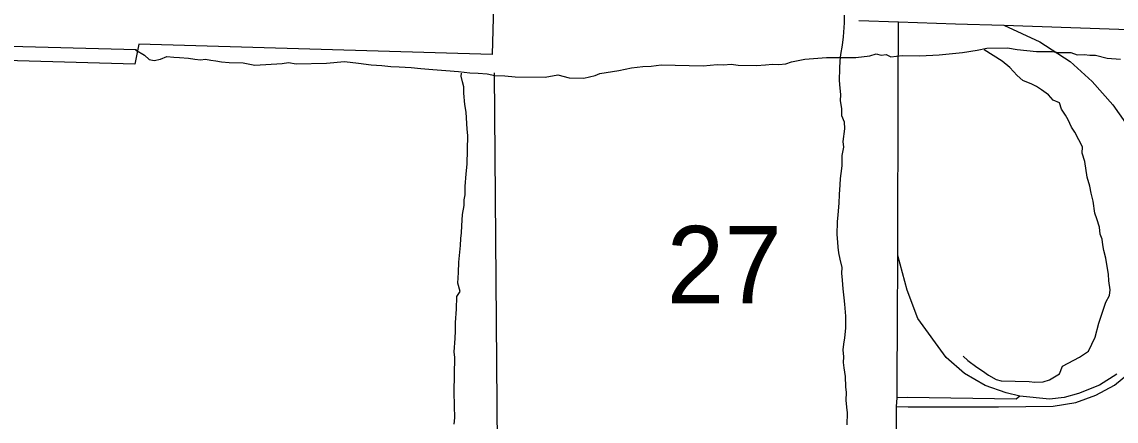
# Model space of a CAD drawing. Extents: x -8.5 to 18.7, y -20.3 to 7.
# Drawn here: x -6.189 to -5.006, y 4.29 to 4.721 of the extents above; entities that cross this region are included whole.
import ezdxf

# ---------------------------------------------------------------- set-up
doc = ezdxf.new("R2010")
doc.units = 0
for name, color, linetype in [('GM_X_City_Street', 7, 'Continuous'), ('GM_X_County_Road', 7, 'Continuous'), ('GM_X_Interchange_Ramps', 7, 'Continuous'), ('GM_X_Minor_River', 7, 'Continuous'), ('GM_X_Section_Text', 7, 'Continuous'), ('GM_X_State_Route', 7, 'Continuous'), ('GM_X_Township_Road', 7, 'Continuous'), ('GM_X_US_Route', 7, 'Continuous')]:
    doc.layers.add(name, color=color, linetype=linetype)

msp = doc.modelspace()

# ---------------------------------------------------------------- linework, layer by layer
at = {"layer": 'GM_X_City_Street'}
msp.add_lwpolyline([(-4.1809, 6.6201), (-4.194, 6.7024), (-4.2144, 6.7028), (-4.9947, 6.7162), (-5.0857, 6.9092), (-5.1153, 6.8331), (-5.1332, 6.938), (-5.474, 6.938), (-5.4779, 6.6229), (-5.6471, 6.6268), (-5.6502, 6.4267), (-5.8532, 6.428), (-5.8546, 6.1696), (-5.6538, 6.1683), (-5.657, 5.7842), (-5.6572, 5.529), (-5.66, 5.41), (-5.6767, 4.8185), (-5.6804, 4.6863), (-6.0625, 4.6973), (-6.0668, 4.6758), (-6.5241, 4.6888)], dxfattribs=at)
at = {"layer": 'GM_X_County_Road'}
for points in [[(-5.2426, 4.3342), (-5.2421, 4.396), (-5.2418, 4.4687)], [(-5.2963, 3.8062), (-5.2776, 3.8621), (-5.2647, 3.9064), (-5.2538, 3.9468), (-5.249, 3.9862), (-5.246, 4.02), (-5.2433, 4.0564), (-5.2424, 4.1089), (-5.2433, 4.3053), (-5.2427, 4.3149), (-5.2426, 4.3342)]]:
    msp.add_lwpolyline(points, dxfattribs=at)
at = {"layer": 'GM_X_Interchange_Ramps'}
for points in [[(-5.2433, 4.3053), (-5.2306, 4.3052), (-5.133, 4.305), (-5.074, 4.3056), (-5.0495, 4.3097), (-5.0276, 4.3175), (-5.0077, 4.3284), (-4.9908, 4.3423)], [(-5.1098, 4.3166), (-5.1137, 4.3132), (-5.2312, 4.315), (-5.2427, 4.3149)]]:
    msp.add_lwpolyline(points, dxfattribs=at)
at = {"layer": 'GM_X_Minor_River'}
msp.add_line((-6.4529, 4.7018), (-6.0649, 4.6916), dxfattribs=at)
for points in [[(-5.2998, 4.7287), (-5.3, 4.7203), (-5.3011, 4.7052), (-5.302, 4.6961), (-5.3037, 4.6863), (-5.3046, 4.6795), (-5.3048, 4.6711), (-5.3051, 4.6582), (-5.3045, 4.6499), (-5.3039, 4.643), (-5.304, 4.6362), (-5.3027, 4.6278), (-5.3028, 4.6203), (-5.3, 4.6134), (-5.2994, 4.6058), (-5.3012, 4.5921), (-5.3005, 4.5861), (-5.3022, 4.577), (-5.3025, 4.5656), (-5.3034, 4.5573), (-5.3043, 4.552), (-5.3044, 4.5452), (-5.3054, 4.5346), (-5.3056, 4.5255), (-5.3066, 4.5126), (-5.3075, 4.505), (-5.3078, 4.4914), (-5.3072, 4.483), (-5.3066, 4.4777), (-5.3059, 4.4716), (-5.3046, 4.4648), (-5.3025, 4.4556), (-5.3026, 4.4495), (-5.302, 4.4419), (-5.3014, 4.4328), (-5.3001, 4.4229), (-5.2995, 4.4161), (-5.2983, 4.4032), (-5.2985, 4.3903), (-5.2995, 4.3797), (-5.3004, 4.3729), (-5.3013, 4.3668), (-5.3007, 4.3592), (-5.3008, 4.3531), (-5.3002, 4.3471), (-5.2989, 4.3379), (-5.2983, 4.3265), (-5.2977, 4.3205), (-5.2979, 4.3121), (-5.2973, 4.3045), (-5.2967, 4.2984), (-5.2969, 4.2855)], [(-6.0661, 4.6913), (-6.0564, 4.6853), (-6.0512, 4.6807), (-6.0459, 4.6798), (-6.0391, 4.6812), (-6.0322, 4.6841), (-6.0246, 4.6832), (-6.0186, 4.6831), (-6.0087, 4.6821), (-6.002, 4.6812), (-5.9959, 4.6803), (-5.9906, 4.681), (-5.9846, 4.6801), (-5.9793, 4.6792), (-5.9732, 4.6784), (-5.9649, 4.6774), (-5.9498, 4.6771), (-5.937, 4.6746), (-5.9074, 4.6763), (-5.9006, 4.6777), (-5.8923, 4.676), (-5.8597, 4.6769), (-5.84, 4.6787), (-5.8249, 4.6769), (-5.8113, 4.6751), (-5.7999, 4.6742), (-5.7901, 4.6732), (-5.781, 4.673), (-5.7682, 4.672), (-5.7576, 4.671), (-5.7447, 4.67), (-5.7304, 4.669), (-5.7168, 4.6679), (-5.7047, 4.6662), (-5.6956, 4.666), (-5.6858, 4.6651), (-5.6775, 4.6634), (-5.6669, 4.6632), (-5.6556, 4.6622), (-5.623, 4.6615), (-5.6093, 4.6643), (-5.5973, 4.661), (-5.5814, 4.6607), (-5.5692, 4.6635), (-5.5639, 4.6657), (-5.5434, 4.669), (-5.5297, 4.6718), (-5.5175, 4.6731), (-5.5084, 4.6737), (-5.4978, 4.675), (-5.4524, 4.6741), (-5.4448, 4.6747), (-5.4372, 4.6753), (-5.4304, 4.6751), (-5.4221, 4.6757), (-5.4145, 4.6748), (-5.3948, 4.6744), (-5.385, 4.675), (-5.3774, 4.6756), (-5.3706, 4.6755), (-5.363, 4.6761), (-5.3569, 4.6782), (-5.3425, 4.681), (-5.319, 4.6828), (-5.2872, 4.6829), (-5.272, 4.6849), (-5.2651, 4.687), (-5.2598, 4.6854), (-5.2545, 4.6861), (-5.2493, 4.6837), (-5.2371, 4.685), (-5.2182, 4.6846), (-5.197, 4.6857), (-5.172, 4.6882), (-5.156, 4.6909), (-5.1454, 4.693), (-5.1234, 4.6933), (-5.1128, 4.6916), (-5.0917, 4.6896), (-5.0826, 4.6895), (-5.075, 4.6893), (-5.0682, 4.6884), (-5.0546, 4.6882), (-5.0478, 4.6857), (-5.0402, 4.6863), (-5.0342, 4.6855), (-5.0282, 4.6853), (-5.0153, 4.6821), (-5.001, 4.681)], [(-5.1712, 4.3597), (-5.166, 4.355), (-5.1563, 4.348), (-5.1503, 4.3441), (-5.1436, 4.3394), (-5.1354, 4.3347), (-5.1301, 4.3331), (-5.0998, 4.3325), (-5.0938, 4.3316), (-5.0847, 4.3322), (-5.0778, 4.3343), (-5.0671, 4.3409), (-5.0639, 4.3492), (-5.0455, 4.3587), (-5.0356, 4.3653), (-5.0284, 4.3804), (-5.0243, 4.3954), (-5.017, 4.4181), (-5.0131, 4.4256), (-5.0122, 4.4316), (-5.0135, 4.4415), (-5.0141, 4.4484), (-5.0155, 4.4567), (-5.0168, 4.4659), (-5.0189, 4.4742), (-5.0203, 4.4803), (-5.0209, 4.4864), (-5.0231, 4.4918), (-5.0237, 4.4994), (-5.0265, 4.5085), (-5.0287, 4.5146), (-5.0307, 4.5276), (-5.0328, 4.536), (-5.0341, 4.5436), (-5.0369, 4.5535), (-5.0396, 4.5703), (-5.0425, 4.5794), (-5.0423, 4.5862), (-5.046, 4.5939), (-5.0503, 4.6023), (-5.054, 4.6077), (-5.0576, 4.6154), (-5.0605, 4.6207), (-5.065, 4.6269), (-5.0671, 4.6338), (-5.0738, 4.6369), (-5.079, 4.6424), (-5.0865, 4.6478), (-5.0917, 4.6517), (-5.0969, 4.6541), (-5.1067, 4.6581), (-5.1127, 4.6635), (-5.1208, 4.672), (-5.129, 4.679), (-5.1486, 4.6914)], [(-5.7217, 4.2864), (-5.7208, 4.2932), (-5.7213, 4.3061), (-5.7217, 4.3213), (-5.7209, 4.3585), (-5.7216, 4.3646), (-5.7205, 4.3789), (-5.7203, 4.3873), (-5.7201, 4.3964), (-5.7191, 4.4108), (-5.7188, 4.4244), (-5.7149, 4.4297), (-5.7177, 4.4388), (-5.7168, 4.4502), (-5.7165, 4.4616), (-5.7155, 4.4722), (-5.7146, 4.4797), (-5.7145, 4.4873), (-5.7136, 4.4934), (-5.7134, 4.501), (-5.7124, 4.5131), (-5.7107, 4.5229), (-5.7106, 4.529), (-5.7097, 4.5343), (-5.7095, 4.5434), (-5.7085, 4.557), (-5.7075, 4.5676), (-5.7069, 4.5987), (-5.7075, 4.6055), (-5.7086, 4.6238), (-5.7099, 4.6321), (-5.7112, 4.6443), (-5.7111, 4.6511), (-5.7125, 4.6565), (-5.7139, 4.6626), (-5.7138, 4.666)]]:
    msp.add_lwpolyline(points, dxfattribs=at)
at = {"layer": 'GM_X_State_Route'}
for p, q in [((-5.2414, 4.6492), (-5.2412, 4.7214)), ((-5.2418, 4.4687), (-5.2414, 4.6492))]:
    msp.add_line(p, q, dxfattribs=at)
for points in [[(-5.2841, 4.7229), (-5.2412, 4.7215), (-5.2412, 4.7215), (-5.1795, 4.7194), (-5.1271, 4.7179)], [(-5.1271, 4.7179), (-5.0881, 4.6999), (-5.0555, 4.6787), (-5.0316, 4.6569), (-5.0095, 4.6317), (-4.9955, 4.6124)], [(-5.005, 4.3404), (-5.0239, 4.3286), (-5.0465, 4.3193), (-5.0619, 4.3153), (-5.0778, 4.3133), (-5.1098, 4.3166), (-5.1247, 4.3202), (-5.1475, 4.3282), (-5.1698, 4.3412), (-5.1896, 4.3583), (-5.2202, 4.4005), (-5.2317, 4.4313), (-5.2418, 4.4687)]]:
    msp.add_lwpolyline(points, dxfattribs=at)
at = {"layer": 'GM_X_Township_Road'}
msp.add_line((-5.6738, 4.1625), (-5.6779, 4.6663), dxfattribs=at)
at = {"layer": 'GM_X_US_Route'}
for points in [[(-5.2841, 4.7229), (-5.2412, 4.7215), (-5.2412, 4.7215), (-5.1795, 4.7194), (-5.1271, 4.7179)], [(-5.1271, 4.7179), (-5.0133, 4.7141), (-4.9077, 4.7105), (-4.8993, 4.7102)]]:
    msp.add_lwpolyline(points, dxfattribs=at)

# ---------------------------------------------------------------- texts
at = {"layer": 'GM_X_Section_Text'}
msp.add_text('27', height=0.08371, rotation=0, dxfattribs=at).set_placement((-5.4918, 4.417))

doc.saveas('drawing.dxf')
